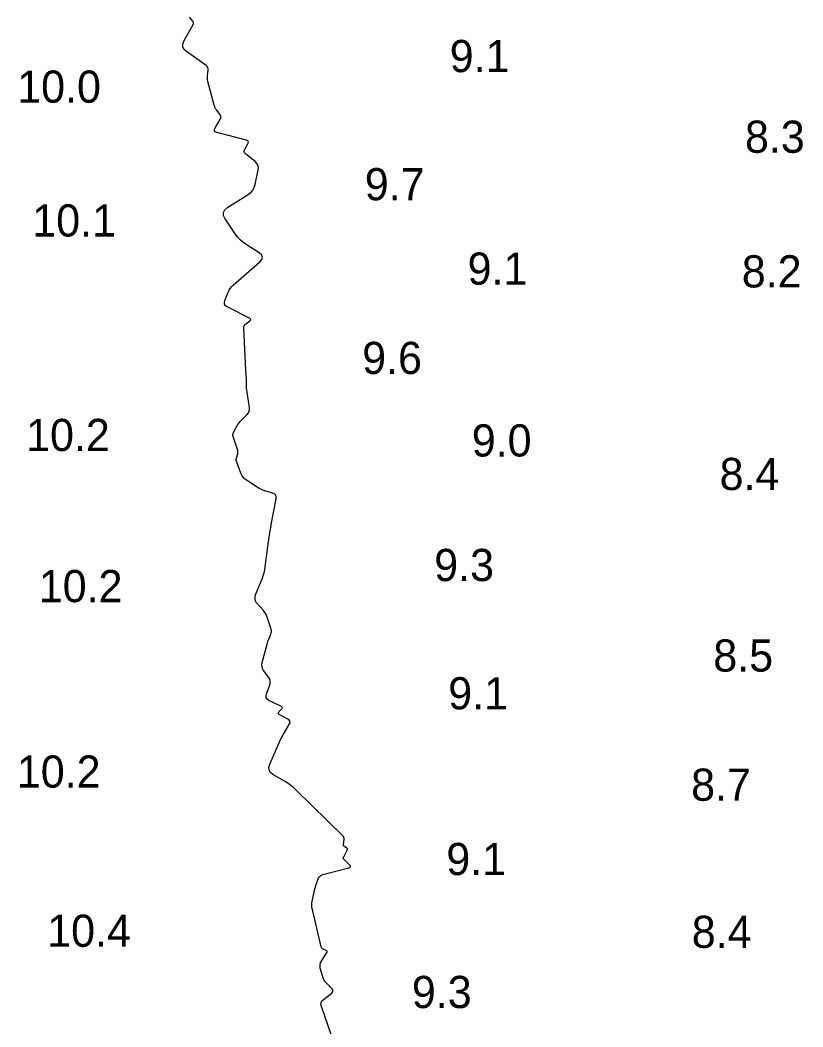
# Model space of a CAD drawing. Extents: x 1023796 to 1112670, y 656573 to 837340.
# Drawn here: x 1100706.9 to 1100828.6, y 688031.7 to 688188.2 of the extents above; entities that cross this region are included whole.
import ezdxf

# ---------------------------------------------------------------- set-up
doc = ezdxf.new("R2010")
doc.units = 0
doc.layers.add('V-CHAN-CONT-10FT', color=7, linetype='Continuous')
doc.layers.add('V-TOPO-SOUN', color=7, linetype='Continuous')

msp = doc.modelspace()

# ---------------------------------------------------------------- linework, layer by layer
at = {"layer": 'V-CHAN-CONT-10FT'}
msp.add_lwpolyline([(1100756.82, 688026), (1100753.75, 688034.84), (1100753.68, 688035.16), (1100753.72, 688035.45), (1100753.85, 688035.71), (1100754.08, 688035.94), (1100755.32, 688036.88), (1100755.5, 688037.06), (1100755.56, 688037.25), (1100755.52, 688037.44), (1100755.37, 688037.64), (1100754.54, 688038.46), (1100754.35, 688038.67), (1100754.19, 688038.9), (1100754.06, 688039.15), (1100753.97, 688039.43), (1100753.59, 688040.79), (1100753.54, 688041.08), (1100753.55, 688041.36), (1100753.62, 688041.63), (1100753.76, 688041.89), (1100754.62, 688043.21), (1100754.67, 688043.31), (1100754.67, 688043.4), (1100754.62, 688043.48), (1100754.52, 688043.54), (1100754.03, 688043.74), (1100753.92, 688043.81), (1100753.83, 688043.89), (1100753.76, 688043.99), (1100753.72, 688044.11), (1100752.35, 688049.9), (1100752.29, 688050.22), (1100752.27, 688050.54), (1100752.28, 688050.86), (1100752.33, 688051.19), (1100752.62, 688052.59), (1100752.67, 688052.86), (1100752.74, 688053.13), (1100752.82, 688053.39), (1100752.91, 688053.65), (1100753.27, 688054.69), (1100753.38, 688054.93), (1100753.54, 688055.12), (1100753.74, 688055.26), (1100753.99, 688055.36), (1100758.03, 688056.41), (1100758.2, 688056.48), (1100758.28, 688056.58), (1100758.26, 688056.71), (1100758.15, 688056.86), (1100757.18, 688057.81), (1100757.17, 688057.83), (1100757.16, 688057.84), (1100757.16, 688057.86), (1100757.16, 688057.87), (1100757.15, 688057.95), (1100757.15, 688057.96), (1100757.16, 688057.98), (1100757.16, 688058), (1100757.17, 688058.01), (1100757.77, 688059.16), (1100757.8, 688059.25), (1100757.79, 688059.33), (1100757.76, 688059.4), (1100757.69, 688059.47), (1100757.34, 688059.7), (1100757.26, 688059.77), (1100757.21, 688059.84), (1100757.18, 688059.93), (1100757.18, 688060.03), (1100757.27, 688060.81), (1100757.27, 688060.97), (1100757.23, 688061.12), (1100757.17, 688061.25), (1100757.07, 688061.37), (1100749.86, 688068.46), (1100749.45, 688068.83), (1100749.03, 688069.18), (1100748.59, 688069.5), (1100748.12, 688069.79), (1100746.23, 688070.91), (1100745.84, 688071.22), (1100745.63, 688071.59), (1100745.59, 688072.01), (1100745.72, 688072.49), (1100747.12, 688075.74), (1100747.28, 688076.11), (1100747.46, 688076.47), (1100747.65, 688076.82), (1100747.85, 688077.17), (1100748.77, 688078.7), (1100748.88, 688078.95), (1100748.87, 688079.17), (1100748.76, 688079.36), (1100748.55, 688079.52), (1100747.21, 688080.24), (1100747.1, 688080.32), (1100747.05, 688080.41), (1100747.07, 688080.51), (1100747.15, 688080.62), (1100747.6, 688081.09), (1100747.68, 688081.2), (1100747.69, 688081.3), (1100747.65, 688081.39), (1100747.53, 688081.47), (1100745.61, 688082.43), (1100745.35, 688082.61), (1100745.19, 688082.83), (1100745.15, 688083.1), (1100745.22, 688083.42), (1100745.73, 688084.8), (1100745.81, 688085.11), (1100745.81, 688085.41), (1100745.73, 688085.7), (1100745.57, 688085.98), (1100744.78, 688087.08), (1100744.62, 688087.36), (1100744.53, 688087.66), (1100744.51, 688087.97), (1100744.56, 688088.29), (1100745.31, 688091.16), (1100745.37, 688091.36), (1100745.43, 688091.56), (1100745.5, 688091.75), (1100745.58, 688091.94), (1100745.9, 688092.71), (1100745.96, 688092.9), (1100745.99, 688093.09), (1100745.98, 688093.29), (1100745.93, 688093.49), (1100745.35, 688095.34), (1100745.24, 688095.63), (1100745.1, 688095.9), (1100744.93, 688096.16), (1100744.74, 688096.4), (1100743.62, 688097.65), (1100743.56, 688097.73), (1100743.52, 688097.82), (1100743.49, 688097.91), (1100743.47, 688098.02), (1100743.45, 688098.44), (1100743.45, 688098.54), (1100743.46, 688098.64), (1100743.49, 688098.75), (1100743.52, 688098.84), (1100744.53, 688101.32), (1100744.7, 688101.77), (1100744.84, 688102.23), (1100744.95, 688102.7), (1100745.02, 688103.17), (1100745.54, 688107.05), (1100745.65, 688107.79), (1100745.76, 688108.53), (1100745.88, 688109.27), (1100746.02, 688110), (1100746.74, 688113.77), (1100746.75, 688114.06), (1100746.67, 688114.3), (1100746.5, 688114.48), (1100746.23, 688114.61), (1100744.97, 688115), (1100744.66, 688115.11), (1100744.36, 688115.24), (1100744.07, 688115.38), (1100743.79, 688115.55), (1100742.1, 688116.66), (1100741.82, 688116.88), (1100741.58, 688117.13), (1100741.39, 688117.41), (1100741.24, 688117.73), (1100740.6, 688119.43), (1100740.55, 688119.59), (1100740.53, 688119.76), (1100740.53, 688119.92), (1100740.56, 688120.09), (1100740.75, 688120.76), (1100740.78, 688120.93), (1100740.79, 688121.09), (1100740.77, 688121.26), (1100740.73, 688121.42), (1100740.01, 688123.59), (1100740, 688123.61), (1100739.99, 688123.63), (1100739.99, 688123.65), (1100739.99, 688123.68), (1100739.98, 688123.77), (1100739.98, 688123.79), (1100739.99, 688123.81), (1100739.99, 688123.83), (1100740, 688123.85), (1100740.69, 688125.14), (1100740.81, 688125.36), (1100740.96, 688125.56), (1100741.11, 688125.75), (1100741.28, 688125.94), (1100742.23, 688126.88), (1100742.42, 688127.11), (1100742.54, 688127.36), (1100742.59, 688127.63), (1100742.58, 688127.92), (1100742.14, 688131.03), (1100742.12, 688131.17), (1100742.11, 688131.31), (1100742.1, 688131.46), (1100742.1, 688131.6), (1100742.1, 688132.23), (1100742.1, 688132.35), (1100742.1, 688132.47), (1100742.09, 688132.59), (1100742.08, 688132.71), (1100742.04, 688133.34), (1100742.03, 688133.38), (1100742.03, 688133.41), (1100742.03, 688133.45), (1100742.03, 688133.48), (1100742.01, 688133.62), (1100742.01, 688133.66), (1100742.01, 688133.69), (1100742.01, 688133.72), (1100742, 688133.76), (1100741.68, 688140.28), (1100741.7, 688140.47), (1100741.75, 688140.64), (1100741.84, 688140.79), (1100741.98, 688140.92), (1100742.62, 688141.41), (1100742.73, 688141.53), (1100742.77, 688141.64), (1100742.71, 688141.74), (1100742.58, 688141.84), (1100739.11, 688143.59), (1100738.86, 688143.77), (1100738.71, 688143.99), (1100738.68, 688144.25), (1100738.75, 688144.56), (1100739.27, 688145.86), (1100739.42, 688146.17), (1100739.6, 688146.46), (1100739.82, 688146.73), (1100740.06, 688146.97), (1100744.18, 688150.57), (1100744.51, 688150.95), (1100744.6, 688151.32), (1100744.46, 688151.67), (1100744.07, 688152), (1100742.05, 688153.29), (1100741.57, 688153.64), (1100741.13, 688154.03), (1100740.73, 688154.46), (1100740.37, 688154.93), (1100738.81, 688157.26), (1100738.56, 688157.78), (1100738.54, 688158.26), (1100738.75, 688158.69), (1100739.2, 688159.07), (1100742.39, 688161.05), (1100742.79, 688161.35), (1100743.1, 688161.71), (1100743.33, 688162.13), (1100743.48, 688162.61), (1100743.94, 688164.87), (1100743.97, 688165.25), (1100743.9, 688165.59), (1100743.74, 688165.9), (1100743.47, 688166.17), (1100741.97, 688167.39), (1100741.83, 688167.55), (1100741.76, 688167.73), (1100741.76, 688167.91), (1100741.85, 688168.11), (1100742.33, 688168.94), (1100742.41, 688169.13), (1100742.4, 688169.29), (1100742.3, 688169.4), (1100742.11, 688169.48), (1100737.53, 688170.68), (1100737.27, 688170.79), (1100737.14, 688170.95), (1100737.13, 688171.15), (1100737.24, 688171.4), (1100738.04, 688172.69), (1100738.13, 688172.88), (1100738.15, 688173.07), (1100738.11, 688173.25), (1100738.01, 688173.43), (1100737.48, 688174.15), (1100737.36, 688174.34), (1100737.26, 688174.53), (1100737.17, 688174.73), (1100737.1, 688174.95), (1100736.12, 688178.64), (1100736.07, 688178.86), (1100736.05, 688179.08), (1100736.04, 688179.29), (1100736.06, 688179.51), (1100736.16, 688180.4), (1100736.16, 688180.61), (1100736.11, 688180.79), (1100736, 688180.95), (1100735.85, 688181.09), (1100732.77, 688183.26), (1100732.41, 688183.6), (1100732.23, 688183.98), (1100732.22, 688184.4), (1100732.39, 688184.87), (1100733.81, 688187.5), (1100733.86, 688187.64), (1100733.87, 688187.77), (1100733.84, 688187.89), (1100733.76, 688188.01), (1100733.28, 688188.6)], dxfattribs=at)

# ---------------------------------------------------------------- texts
at = {"layer": 'V-TOPO-SOUN'}
for s, p in [('9.1', (1100773.7, 688180.08)), ('10.0 ', (1100706.48, 688175.32)), ('8.3', (1100819.59, 688167.54)), ('9.7', (1100760.5, 688160.16)), ('10.1 ', (1100708.82, 688154.52)), ('9.1', (1100776.48, 688147.04)), ('8.2', (1100819.1, 688146.61)), ('9.6', (1100760.09, 688133.16)), ('10.2 ', (1100707.86, 688121.18)), ('9.0', (1100777.13, 688120.33)), ('8.4', (1100815.65, 688115.12)), ('9.3', (1100771.29, 688100.97)), ('10.2 ', (1100709.83, 688097.69)), ('8.5', (1100814.67, 688086.9)), ('9.1', (1100773.47, 688081.03)), ('10.2 ', (1100706.42, 688068.86)), ('8.7', (1100811.22, 688066.82)), ('9.1', (1100773.17, 688055.27)), ('10.4 ', (1100711.14, 688044.12)), ('8.4', (1100811.32, 688043.95)), ('9.3', (1100767.82, 688034.6))]:
    msp.add_text(s, height=5, dxfattribs=at).set_placement(p)

doc.saveas('drawing.dxf')
